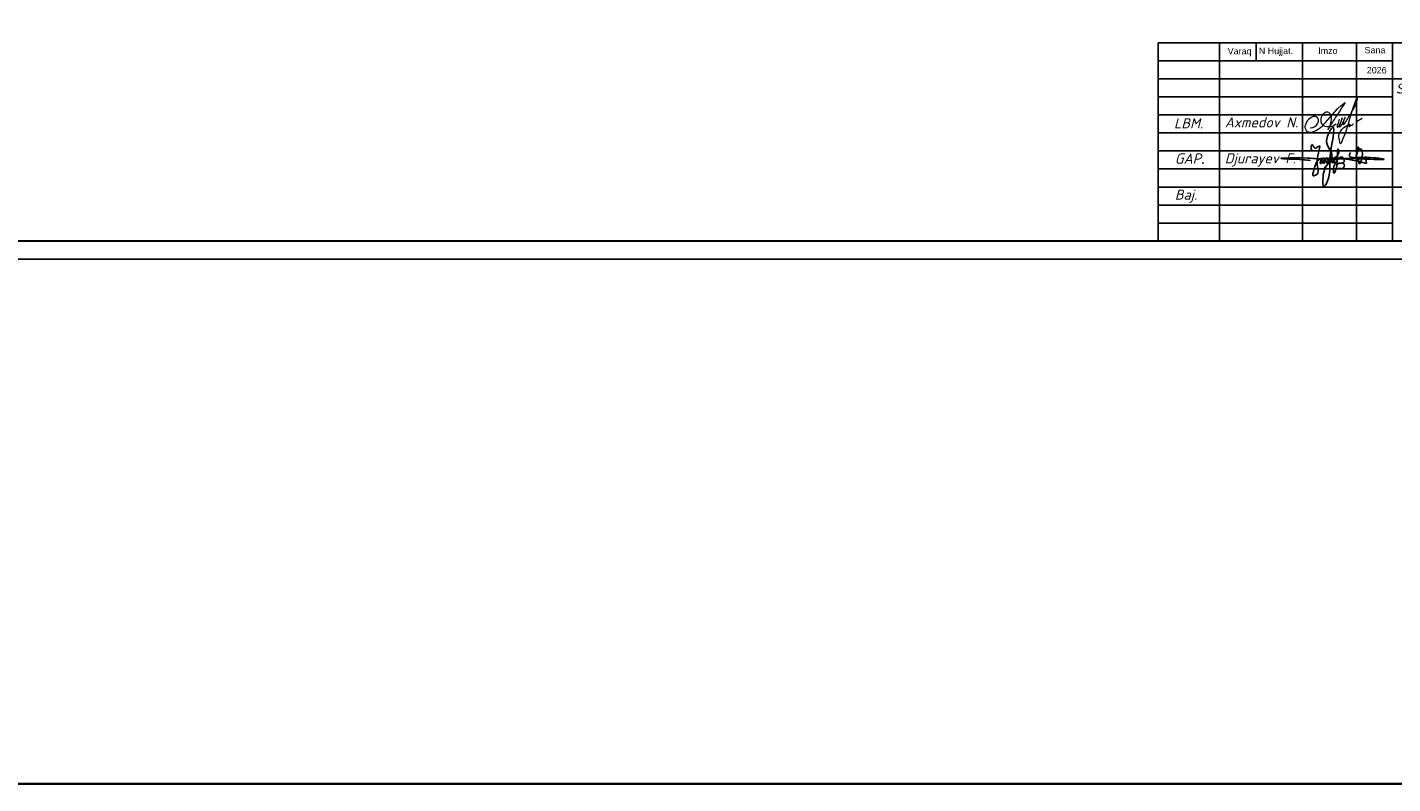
# Model space of a CAD drawing. Header units: millimetres. Extents: x 1114507 to 93926427, y 174473 to 817039.
# Tile 338 of 483: x 1775803 to 1813642, y 741235 to 762199. Entities that reach past the tile are written whole.
import ezdxf

# ---------------------------------------------------------------- set-up
doc = ezdxf.new("R2010")
doc.units = ezdxf.units.MM
doc.linetypes.add('ACAD_ISO02W100', pattern=[15, 12, -3])
doc.layers.add('(002) Рамка', color=7, linetype='Continuous')
doc.layers.add('Ф А С А Д', color=250, linetype='Continuous', lineweight=15)
doc.styles.add('arial', font='arial.ttf', dxfattribs={"height": 300})
doc.styles.get("Standard").update_dxf_attribs({"font": 'isocpeui.ttf'})
doc.styles.add('WMF-Times New Roman0', font='times.ttf')

# ---------------------------------------------------------------- blocks, each defined once
blk = doc.blocks.new('rgsxhy')
at = {"color": 5}
for points in [[(30159764, 9369979), (30160729, 9371976), (30160134, 9373086), (30160845, 9375073), (30160529, 9371279), (30160336, 9368855), (30159821, 9367832), (30159766, 9369571), (30165013, 9370643)], [(30158318, 9372237), (30158292, 9372259), (30158313, 9372993), (30158693, 9372536), (30159097, 9372756), (30158930, 9370820), (30158827, 9369247), (30158463, 9369143), (30158559, 9369856), (30159235, 9371184), (30159510, 9371288), (30159540, 9370947), (30159450, 9370679), (30159339, 9370650), (30159361, 9370924), (30159747, 9371281), (30159933, 9371214), (30159918, 9370984), (30159866, 9370709), (30159740, 9370650), (30159740, 9370910), (30160119, 9371295), (30160364, 9371221), (30160282, 9370791), (30160134, 9370702), (30160156, 9370902), (30160253, 9371169), (30160416, 9371266), (30160624, 9371251), (30160631, 9370947), (30160520, 9370739), (30160416, 9370746), (30160527, 9370999), (30160698, 9371199), (30160869, 9371251), (30161010, 9371117), (30161025, 9370828), (30160854, 9370717), (30160832, 9370976), (30160958, 9371184), (30161196, 9371429), (30161627, 9371986), (30161567, 9372349), (30161322, 9370056), (30161196, 9369744), (30161032, 9369450), (30160943, 9369915), (30161107, 9370464), (30161478, 9371132), (30161961, 9371429), (30162250, 9371221), (30162198, 9370761), (30161687, 9370666), (30161515, 9370590), (30161433, 9370590), (30162154, 9370635), (30162280, 9370516), (30162243, 9370197), (30162028, 9370012), (30161575, 9370012), (30161352, 9370012), (30161322, 9370071)], [(30163692, 9371398), (30163961, 9372626), (30163708, 9372145), (30164262, 9372436), (30164117, 9370650), (30164117, 9371236), (30164841, 9371318), (30164871, 9371483), (30164848, 9371138), (30165028, 9371176), (30165036, 9371416), (30165013, 9370643)], [(30158109, 9371020), (30157190, 9371107), (30154479, 9371260), (30157795, 9371310), (30158983, 9371230), (30160506, 9371280), (30167135, 9371184), (30164561, 9371384), (30162918, 9371683), (30163073, 9372004)]]:
    blk.add_spline(points, degree=3, dxfattribs=at)
blk = doc.blocks.new('rthtrh')
at = {"color": 5}
for p, q in [((1363834, 521118), (1363842, 521141)), ((1363842, 521141), (1363854, 521167)), ((1363854, 521167), (1363868, 521192)), ((1363868, 521192), (1363889, 521219)), ((1363889, 521219), (1363907, 521234)), ((1363907, 521234), (1363927, 521243)), ((1363927, 521243), (1363940, 521249)), ((1363940, 521249), (1363965, 521249)), ((1363965, 521249), (1363988, 521244)), ((1363988, 521244), (1364013, 521227)), ((1364013, 521227), (1364030, 521204)), ((1364030, 521204), (1364039, 521185)), ((1364039, 521185), (1364046, 521147)), ((1364046, 521147), (1364044, 521090)), ((1363834, 521086), (1363834, 521118)), ((1363834, 521056), (1363834, 521086)), ((1363840, 521035), (1363834, 521056)), ((1363845, 521017), (1363840, 521035)), ((1363865, 520990), (1363845, 521017)), ((1363882, 520966), (1363865, 520990)), ((1363895, 520959), (1363882, 520966)), ((1363917, 520946), (1363895, 520959)), ((1363951, 520940), (1363917, 520946)), ((1363996, 520940), (1363951, 520940)), ((1364033, 520940), (1363996, 520940)), ((1364017, 520962), (1364016, 520946)), ((1364016, 520946), (1364016, 520940)), ((1364026, 520997), (1364017, 520962)), ((1364037, 521043), (1364026, 520997)), ((1364075, 520948), (1364033, 520940)), ((1364044, 521090), (1364037, 521043)), ((1364148, 520999), (1364075, 520948)), ((1364568, 521050), (1364689, 521123))]:
    blk.add_line(p, q, dxfattribs=at)
for points in [[(1363608, 520919), (1363661, 520924), (1363702, 520951), (1363738, 520975), (1363765, 521018), (1363780, 521059), (1363780, 521096), (1363765, 521122), (1363753, 521142), (1363714, 521156), (1363671, 521156), (1363631, 521136), (1363583, 521097), (1363555, 521074), (1363525, 521025), (1363511, 520984), (1363500, 520955), (1363500, 520930), (1363508, 520901), (1363515, 520870), (1363535, 520855), (1363555, 520841), (1363586, 520832), (1363613, 520832), (1363645, 520832), (1363675, 520843), (1363732, 520864), (1363761, 520883), (1363817, 520921), (1363863, 520963), (1363919, 521022), (1364179, 521312), (1364247, 521377), (1364282, 521405), (1364314, 521429), (1364336, 521443), (1364310, 521401), (1364279, 521361), (1364173, 521198), (1364133, 521139), (1364110, 521102), (1364087, 521068), (1364069, 521040), (1364047, 520995), (1364019, 520954), (1364007, 520925), (1363990, 520903), (1363970, 520879)], [(1364210, 521100), (1364186, 521015), (1364172, 520967), (1364172, 520940), (1364173, 520926), (1364179, 520925), (1364185, 520931), (1364202, 520956), (1364218, 520984), (1364240, 521027), (1364256, 521068), (1364272, 521125), (1364269, 521122), (1364225, 520990), (1364220, 520961), (1364220, 520944), (1364225, 520939), (1364232, 520939), (1364241, 520950), (1364248, 520960), (1364254, 520969), (1364260, 520978), (1364273, 520996), (1364281, 521008), (1364288, 521027), (1364309, 521073), (1364315, 521086), (1364332, 521126), (1364332, 521134), (1364327, 521134), (1364314, 521097), (1364294, 521040), (1364290, 521012), (1364293, 520997), (1364298, 520988), (1364308, 520988), (1364316, 520999), (1364326, 521014), (1364344, 521036), (1364351, 521047), (1364377, 521090), (1364389, 521112), (1364414, 521155), (1364449, 521203), (1364476, 521258), (1364523, 521332), (1364563, 521417), (1364583, 521493), (1364590, 521517), (1364590, 521527), (1364583, 521532), (1364571, 521532), (1364561, 521512), (1364541, 521459), (1364498, 521348), (1364434, 521131), (1364395, 520998), (1364377, 520936), (1364337, 520802), (1364282, 520678), (1364249, 520605), (1364238, 520588), (1364230, 520594), (1364226, 520615), (1364222, 520638), (1364214, 520663), (1364206, 520725), (1364206, 520774), (1364224, 520814), (1364265, 520883), (1364310, 520926), (1364364, 520959), (1364411, 520988), (1364432, 520996), (1364434, 520992), (1364431, 520979), (1364419, 520970), (1364414, 520960), (1364416, 520951), (1364423, 520951), (1364434, 520958), (1364443, 520964), (1364452, 520968), (1364474, 520975), (1364483, 520978), (1364492, 520986), (1364499, 520996), (1364503, 521002), (1364511, 521006), (1364511, 521006)]]:
    blk.add_lwpolyline(points, dxfattribs=at)
blk = doc.blocks.new('dhyjfyuk')
for p, q in [((4383414, -1184524), (4383414, -1212024)), ((4383414, -1184524), (4383414, -1212024)), ((4383414, -1184524), (4383414, -1212024)), ((4475914, -1184524), (4383414, -1184524)), ((4391914, -1184524), (4391914, -1212024)), ((4391914, -1184524), (4391914, -1212024)), ((4397013, -1184524), (4397013, -1187024)), ((4403414, -1184524), (4403414, -1212024)), ((4410914, -1184524), (4410914, -1212024)), ((4415914, -1184524), (4415914, -1212024)), ((4415914, -1187024), (4383414, -1187024)), ((4415914, -1189524), (4383414, -1189524)), ((4415914, -1189524), (4475914, -1189524)), ((4415914, -1192024), (4383414, -1192024)), ((4415914, -1194524), (4383414, -1194524)), ((4383414, -1197024), (4475914, -1197024)), ((4383414, -1199524), (4415914, -1199524)), ((4383414, -1202024), (4415914, -1202024)), ((4383414, -1204524), (4475914, -1204524)), ((4383414, -1207024), (4415914, -1207024)), ((4383414, -1209524), (4415914, -1209524))]:
    blk.add_line(p, q)
at = {"lineweight": 9, "xscale": 1.125175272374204, "yscale": 1.125175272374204, "zscale": 1.125175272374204}
blk.add_blockref('rgsxhy', (-29528647, -11744878), dxfattribs=at)
at = {"layer": 'Ф А С А Д', "xscale": 6.676455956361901, "yscale": 6.676455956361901, "zscale": 6.676455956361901}
blk.add_blockref('rthtrh', (-4699584, -4674220), dxfattribs=at)
at = {"linetype": 'ACAD_ISO02W100', "lineweight": 5, "ltscale": 70, "char_height": 883.9, "attachment_point": 1, "style": 'arial'}
for s, insert in [('Varaq', (4393061, -1185254)), ('N Hujjat.', (4397374, -1185220)), ('Imzo', (4405607, -1185185)), ('Sana', (4412025, -1185111)), ('2026', (4412332, -1187897))]:
    blk.add_mtext(s, dxfattribs=dict(at, insert=insert))
at = {"style": 'WMF-Times New Roman0'}
for s, insert, char_height, width, attachment_point in [('\\pi924.63548;{\\fISOCPEUR|b0|i1|c0|p34;Samarqand viloyati Toyloq tumani "\\fISOCPEUR|b0|i1|c204|p34;Хо\\fISOCPEUR|b0|i1|c0|p34;n\\fISOCPEUR|b0|i1|c204|p34;с\\fISOCPEUR|b0|i1|c0|p34;h\\fISOCPEUR|b0|i1|c204|p34;о\\fISOCPEUR|b0|i1|c0|p34;rb\\fISOCPEUR|b0|i1|c204|p34;о\\fISOCPEUR|b0|i1|c0|p34;g\'" \\fISOCPEUR|b0|i1|c204|p34;М\\fISOCPEUR|b0|i1|c0|p34;FY dagi 11-son \\P\\pi16770.62033;maktabni rekonstruksiya qilish. \\P\\pi11200.3173;(360 o\'quvchi o\'rinli qo\'shimcha bino qurish).}', (4415422, -1193420), 1400, 60812.6, 4), ('{\\fISOCPEUR|b0|i1|c0|p34;Axmedov N.}', (4392650, -1194845), 1414.29, 17081.22, 1), ('\\pi12888.864;{\\fTimes New Roman|b1|i0|c204|p18;\\C0;MCHJ\\P\\pi2815.884;\\C1;"PARVIZ  PROEKT  SERVIS"\\C0;\\P\\pi9383.364;Samarqand sh.\\C256; }', (4448452, -1205594), 1200, 29788.7, 1)]:
    blk.add_mtext(s, dxfattribs=dict(at, insert=insert, char_height=char_height, width=width, attachment_point=attachment_point))
at = {"attachment_point": 1}
for s, insert, char_height, width in [('{\\C1;LBM.}', (4385613, -1194981), 1414.3, 6256.98), ('{\\C1;GAP\\fTimes New Roman|b0|i0|c204|p18;.}', (4385736, -1199872), 1414.29, 6256.98), ('Djurayev F.', (4392650, -1199845), 1414.29, 10763.87), ('{\\C1;Baj.}', (4385736, -1204872), 1414.3, 6256.98)]:
    blk.add_mtext(s, dxfattribs=dict(at, insert=insert, char_height=char_height, width=width))

msp = doc.modelspace()

# ---------------------------------------------------------------- linework, layer by layer
at = {"color": 0, "lineweight": 35, "ltscale": 100}
msp.add_lwpolyline([(1114507.2, 817038.9), (2439942.4, 817038.9), (2439942.4, 741234.8), (1114507.2, 741234.8)], close=True, dxfattribs=at)
at = {"color": 5, "elevation": 0}
msp.add_lwpolyline([(1773282.1, 785471.7), (1826140.1, 785471.7), (1826140.1, 755771.7), (1773282.1, 755771.7)], close=True, dxfattribs=at)
at = {"color": 5, "lineweight": 30, "elevation": 0}
msp.add_lwpolyline([(1775282.1, 784971.7), (1825640.1, 784971.7), (1825640.1, 756271.7), (1775282.1, 756271.7)], close=True, dxfattribs=at)
at = {"layer": 'Defpoints', "color": 3, "linetype": 'ByBlock', "elevation": 0}
msp.add_lwpolyline([(1773282.1, 785471.7), (1815282.1, 785471.7), (1815282.1, 755771.7), (1773282.1, 755771.7)], close=True, dxfattribs=at)

# ---------------------------------------------------------------- block references
at = {"layer": '(002) Рамка', "lineweight": 50, "xscale": 0.1999999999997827, "yscale": 0.1999999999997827, "zscale": 0.1999999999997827}
for p in [(321235.3, 998676.5, 0), (368239.9, 998676.5, 0), (424263, 998676.5, 0), (480286.3, 998676.5, 0), (536309.5, 998676.5, 0), (583309.2, 998676.5, 0), (641167.3, 998676.5, 0), (699025.3, 998676.5, 0), (756883.3, 998676.5, 0), (814741.3, 998676.5, 0), (872599.3, 998676.5, 0), (930457.3, 998676.5, 0)]:
    msp.add_blockref('dhyjfyuk', p, dxfattribs=at)

doc.saveas('drawing.dxf')
